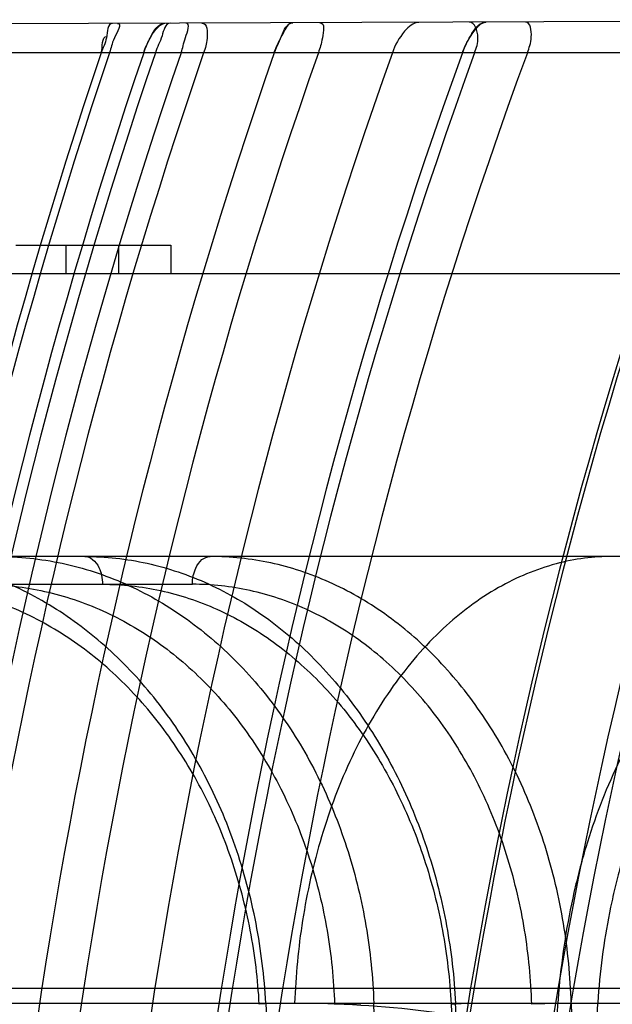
# Model space of a CAD drawing. Header units: millimetres. Extents: x 0 to 297, y 0 to 210.
# Tile 283 of 446: x 140.7758 to 140.8324, y 161.2978 to 161.3918. Entities that reach past the tile are written whole.
import ezdxf

# ---------------------------------------------------------------- set-up
doc = ezdxf.new("R2010")
doc.units = ezdxf.units.MM
doc.header["$LTSCALE"] = 16.335
doc.layers.add('INTFCLR_144815', color=7, linetype='CONTINUOUS')
doc.layers.add('INTFCLR_72935', color=7, linetype='CONTINUOUS')

msp = doc.modelspace()

# ---------------------------------------------------------------- linework, layer by layer
at = {"layer": 'INTFCLR_144815', "color": 6, "linetype": 'Continuous'}
for p, q in [((140.7754535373, 161.3702885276), (140.7902207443, 161.3702885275)), ((140.7802328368, 161.3675885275), (140.7802328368, 161.3702885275)), ((140.7852493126, 161.3702885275), (140.7852493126, 161.3675885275)), ((140.7902207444, 161.3702885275), (140.7902207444, 161.3675885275)), ((140.7997607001, 161.2979311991), (140.7986726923, 161.2978494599)), ((140.8058559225, 161.2978494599), (140.8095998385, 161.2979436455)), ((140.8169851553, 161.2978494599), (140.8179486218, 161.2979369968)), ((140.8169851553, 161.2978494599), (140.8179486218, 161.2979369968)), ((140.828444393, 161.2979436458), (140.8246759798, 161.2978494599))]:
    msp.add_line(p, q, dxfattribs=at)
at = {"layer": 'INTFCLR_144815', "color": 9, "linetype": 'Continuous'}
for p, q in [((140.649151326, 161.3675885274), (141.0199886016, 161.3675885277)), ((140.9673665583, 161.3405885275), (140.6193926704, 161.3405885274)), ((140.7407078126, 161.337935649), (140.7922925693, 161.337935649)), ((141.0491870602, 161.2993567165), (140.5390509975, 161.2993567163)), ((140.5744543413, 161.2979436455), (140.9893868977, 161.2979436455)), ((140.799290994, 161.2979436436), (140.8040296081, 161.2075519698)), ((140.812491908, 161.2075519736), (140.8095998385, 161.2979436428)), ((140.8169851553, 161.2978494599), (140.8217393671, 161.2055885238)), ((140.8220606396, 161.2075519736), (140.8174070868, 161.2979436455)), ((140.8284443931, 161.2979436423), (140.8311209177, 161.2075519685))]:
    msp.add_line(p, q, dxfattribs=at)
msp.add_arc((140.8020853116, 161.19560673), 0.1023365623, 75.9035747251, 90.01990537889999, dxfattribs=at)
at = {"layer": 'INTFCLR_144815', "color": 6, "linetype": 'Continuous'}
for points, knots in [([(140.7992909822, 161.2979436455), (140.7992249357, 161.2992176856), (140.7990046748, 161.3017678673), (140.7984095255, 161.305561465), (140.79754926, 161.3092999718), (140.7964349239, 161.3129281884), (140.7950831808, 161.31640669), (140.7935093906, 161.3197133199), (140.7917191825, 161.3228426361), (140.7897210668, 161.3257791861), (140.7875363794, 161.3284925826), (140.7851848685, 161.3309630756), (140.7826826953, 161.3331780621), (140.7800388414, 161.3351301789), (140.7772759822, 161.3368017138), (140.77442255, 161.3381778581), (140.7715104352, 161.3392492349), (140.7685513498, 161.3400174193), (140.7655461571, 161.3404836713), (140.7635210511, 161.3405885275), (140.7625047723, 161.3405885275)], [0, 0, 0, 0, 0.0617777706, 0.1238354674, 0.1858056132, 0.2473860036, 0.307469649, 0.3663620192, 0.4245566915, 0.4818793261, 0.5381808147, 0.5930602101, 0.6468476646, 0.6997983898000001, 0.7519894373, 0.8029899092, 0.8529702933, 0.9020099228, 0.9507870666, 1, 1, 1, 1]), ([(140.7736841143, 161.3405885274), (140.7747149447, 161.3405885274), (140.7767895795, 161.3404792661), (140.7798829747, 161.3399856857), (140.7829426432, 161.339160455), (140.7859221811, 161.3380141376), (140.7887891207, 161.3365645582), (140.7915264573, 161.3348286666), (140.7941316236, 161.3328112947), (140.7965876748, 161.3305243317), (140.798868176, 161.3279936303), (140.8009551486, 161.3252452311), (140.8028407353, 161.3222959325), (140.8045184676, 161.3191574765), (140.8059728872, 161.3158586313), (140.8071915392, 161.3124339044), (140.8081669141, 161.3089204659), (140.8089009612, 161.3053313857), (140.8093947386, 161.3016672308), (140.8095591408, 161.2991926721), (140.8095998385, 161.2979436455)], [0, 0, 0, 0, 0.0502617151, 0.1010757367, 0.1524668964, 0.2044921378, 0.2564607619, 0.3088525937, 0.362297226, 0.4168894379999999, 0.4722657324, 0.5281953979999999, 0.584964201, 0.6427688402, 0.7015443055, 0.7605864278, 0.8198563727, 0.8791881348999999, 0.9390670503, 1, 1, 1, 1]), ([(140.7820221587, 161.3405885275), (140.7830152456, 161.3405885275), (140.7850170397, 161.3404787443), (140.7880042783, 161.3399842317), (140.7909650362, 161.3391577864), (140.7938543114, 161.3380100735), (140.7966408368, 161.3365592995), (140.7993083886, 161.3348221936), (140.8018512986, 161.3328057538), (140.8042555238, 161.330520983), (140.806495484, 161.327993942), (140.8085563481, 161.3252468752), (140.8104279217, 161.3222983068), (140.8121034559, 161.319159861), (140.8135670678, 161.31586112), (140.814806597, 161.312436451), (140.8158141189, 161.3089230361), (140.8165906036, 161.3053338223), (140.8171370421, 161.3016694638), (140.8173435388, 161.299193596), (140.8174070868, 161.2979436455)], [0, 0, 0, 0, 0.0489164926, 0.0985191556, 0.1488645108, 0.2000361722, 0.2513761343, 0.3033546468, 0.3566006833, 0.411010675, 0.4665166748, 0.5227417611, 0.5799892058, 0.6383739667, 0.6978240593, 0.7575983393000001, 0.817629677, 0.8777249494, 0.9383516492, 1, 1, 1, 1]), ([(140.8284444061, 161.2979436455), (140.8284059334, 161.2992166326), (140.8282444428, 161.3017641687), (140.8277476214, 161.3055570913), (140.8269958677, 161.3092950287), (140.8259986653, 161.3129229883), (140.8247704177, 161.3164013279), (140.8233257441, 161.31970781), (140.8216702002, 161.3228371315), (140.8198115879, 161.3257739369), (140.817769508, 161.3284878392), (140.8155622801, 161.3309588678), (140.8132054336, 161.3331745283), (140.8107074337, 161.3351274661), (140.8080894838, 161.3367999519), (140.8053783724, 161.3381769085), (140.8026046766, 161.339248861), (140.799779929, 161.3400174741), (140.7969050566, 161.3404838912), (140.7949653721, 161.3405885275), (140.7939914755, 161.3405885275)], [0, 0, 0, 0, 0.0631929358, 0.126549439, 0.1896701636, 0.2522269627, 0.313085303, 0.3725485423, 0.4311067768, 0.4885793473, 0.5448197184, 0.5994393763, 0.6527806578, 0.7051146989, 0.7565442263, 0.8066835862, 0.8557420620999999, 0.9038361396, 0.9516764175, 1, 1, 1, 1])]:
    msp.add_open_spline(points, degree=3, knots=knots, dxfattribs=at)
at = {"layer": 'INTFCLR_144815', "color": 9, "linetype": 'Continuous'}
for points, knots in [([(140.7820221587, 161.3405885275), (140.78228913, 161.3405885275), (140.7828840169, 161.3403365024), (140.7833805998, 161.3396049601), (140.7836579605, 161.3387710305), (140.7837179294, 161.3382210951), (140.783721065, 161.337935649)], [0, 0, 0, 0, 0.2337804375, 0.5201911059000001, 0.7500264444, 1, 1, 1, 1]), ([(140.7922925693, 161.337935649), (140.7922955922, 161.3382108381), (140.7923512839, 161.3387391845), (140.7926141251, 161.3395631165), (140.7930975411, 161.3403139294), (140.7937117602, 161.3405885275), (140.7939914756, 161.3405885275)], [0, 0, 0, 0, 0.2411050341, 0.4612735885, 0.7549441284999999, 1, 1, 1, 1]), ([(140.8323665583, 161.3405885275), (140.8314803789, 161.3405885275), (140.8296696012, 161.3404700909), (140.8259478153, 161.3397319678), (140.8211969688, 161.3377339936), (140.8158908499, 161.3337325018), (140.811165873, 161.3282091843), (140.8072891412, 161.321458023), (140.8044315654, 161.3138884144), (140.8026539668, 161.3059618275), (140.802143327, 161.3005901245), (140.8020497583, 161.2979436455)], [0, 0, 0, 0, 0.0463852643, 0.0946633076, 0.1981219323, 0.3128794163, 0.4394758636, 0.5759932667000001, 0.7183599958, 0.8613888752, 1, 1, 1, 1]), ([(140.7986726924, 161.2978494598), (140.7986104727, 161.2990355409), (140.7984056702, 161.3014010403), (140.7978573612, 161.3049118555), (140.7970713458, 161.3083584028), (140.7960548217, 161.3117151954), (140.7948143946, 161.3149572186), (140.7933586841, 161.3180612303), (140.7916983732, 161.3210062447), (140.7898442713, 161.3237715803), (140.7878101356, 161.3263381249), (140.7856093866, 161.3286863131), (140.7832588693, 161.3308002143), (140.7807740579, 161.3326642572), (140.7781722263, 161.334265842), (140.775471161, 161.3355924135), (140.7726915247, 161.3366340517), (140.7698548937, 161.3373839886), (140.7669820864, 161.3378352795), (140.7650528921, 161.337935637), (140.7640915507, 161.337935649)], [0, 0, 0, 0, 0.0611914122, 0.1222153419, 0.1829330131, 0.2431697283, 0.3027654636, 0.361615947, 0.4196421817, 0.4767773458, 0.5329717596, 0.5881802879, 0.6423889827, 0.695635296, 0.7479993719, 0.7995680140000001, 0.8504307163, 0.9006839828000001, 0.9504712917, 1, 1, 1, 1]), ([(140.7720973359, 161.337935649), (140.7730589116, 161.3379356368), (140.7749866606, 161.3378353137), (140.7778538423, 161.337383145), (140.780677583, 161.3366318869), (140.7834366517, 161.3355890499), (140.786110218, 161.3342615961), (140.788678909, 161.3326592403), (140.7911255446, 161.3307941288), (140.7934328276, 161.3286789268), (140.7955852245, 161.3263294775), (140.797566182, 161.3237619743), (140.7993628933, 161.320995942), (140.8009621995, 161.3180500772), (140.8023537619, 161.3149447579), (140.8035269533, 161.3117015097), (140.8044734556, 161.3083449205), (140.8051873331, 161.3049007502), (140.8056623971, 161.3013939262), (140.8058181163, 161.2990331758), (140.8058559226, 161.2978494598)], [0, 0, 0, 0, 0.04987264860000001, 0.0999051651, 0.1502864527, 0.2011534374, 0.2526306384, 0.3048543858, 0.3579391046, 0.4119677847, 0.4669861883, 0.5229973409, 0.5799694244, 0.637875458, 0.6966772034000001, 0.7562949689, 0.8165953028, 0.8774051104, 0.9385746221, 1, 1, 1, 1]), ([(140.783721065, 161.337935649), (140.7846459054, 161.3379356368), (140.7865029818, 161.3378348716), (140.7892674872, 161.3373820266), (140.7919961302, 161.3366300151), (140.7946683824, 161.3355864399), (140.7972640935, 161.3342583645), (140.799764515, 161.332655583), (140.8021530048, 161.3307902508), (140.8044127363, 161.3286750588), (140.8065285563, 161.3263258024), (140.8084842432, 161.3237586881), (140.8102671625, 161.3209931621), (140.8118642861, 161.3180479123), (140.8132652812, 161.3149432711), (140.8144594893, 161.3117007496), (140.8154384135, 161.3083448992), (140.8161958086, 161.30490147), (140.8167252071, 161.301395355), (140.8169241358, 161.2990338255), (140.8169851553, 161.2978494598)], [0, 0, 0, 0, 0.0484674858, 0.0972409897, 0.1465391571, 0.1965208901, 0.2473248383, 0.299092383, 0.3519348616, 0.405925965, 0.4610962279, 0.5174293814, 0.5748699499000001, 0.6333655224, 0.6928507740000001, 0.7532178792, 0.8143042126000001, 0.8759073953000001, 0.9378494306, 1, 1, 1, 1]), ([(140.8246759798, 161.2978494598), (140.8246409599, 161.29903452), (140.8244938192, 161.3013975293), (140.8240406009, 161.3049078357), (140.8233577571, 161.3083539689), (140.8224516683, 161.3117104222), (140.8213281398, 161.3149522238), (140.8199949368, 161.3180561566), (140.8184618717, 161.3210012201), (140.816738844, 161.3237667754), (140.8148386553, 161.3263336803), (140.8127736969, 161.3286824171), (140.8105598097, 161.3307969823), (140.8082114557, 161.3326617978), (140.8057449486, 161.3342641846), (140.8031770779, 161.3355915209), (140.8005275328, 161.3366337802), (140.7978169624, 161.3373841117), (140.7950653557, 161.3378355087), (140.7932151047, 161.337935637), (140.7922925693, 161.337935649)], [0, 0, 0, 0, 0.06257519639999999, 0.1248556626, 0.1866808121, 0.2478568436, 0.3082074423, 0.3676164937, 0.4259976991, 0.4832810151, 0.5394189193, 0.594373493, 0.6481451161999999, 0.7007911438, 0.7524180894, 0.8031453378, 0.8531013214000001, 0.9024260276, 0.9513082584, 1, 1, 1, 1]), ([(140.8586872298, 161.3379978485), (140.8567659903, 161.3383797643), (140.8537442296, 161.3384775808), (140.8503538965, 161.33772186), (140.8484459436, 161.3370543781), (140.845529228, 161.3357732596), (140.8428083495, 161.3338967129), (140.8403771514, 161.3316230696), (140.83872708, 161.3298898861), (140.8367866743, 161.3274770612), (140.8350575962, 161.3248233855), (140.8337748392, 161.3225341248), (140.8318983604, 161.3188144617), (140.8303917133, 161.3148324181), (140.8292251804, 161.310691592), (140.8285142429, 161.3077806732), (140.8275140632, 161.3025310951), (140.8270984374, 161.2979403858), (140.8270098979, 161.2948618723)], [0, 0, 0, 0, 0.09771588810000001, 0.1472704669, 0.1727131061, 0.1984371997, 0.3060937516, 0.3349763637, 0.3645291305, 0.4253885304, 0.4891348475, 0.5222846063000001, 0.5562566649, 0.6969275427, 0.733562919, 0.7708730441, 0.8463655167, 1, 1, 1, 1]), ([(140.8602587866, 161.3353967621), (140.8584556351, 161.3357551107), (140.8556204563, 161.3358469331), (140.8524409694, 161.3351344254), (140.8506541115, 161.3345052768), (140.8479241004, 161.3332991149), (140.8453809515, 161.331531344), (140.8431127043, 161.3293910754), (140.8415744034, 161.3277589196), (140.8397682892, 161.3254863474), (140.8381615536, 161.3229882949), (140.836972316, 161.3208328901), (140.8352348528, 161.3173287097), (140.8338485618, 161.3135783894), (140.8327838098, 161.3096802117), (140.8321376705, 161.3069380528), (140.8312386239, 161.3019904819), (140.830887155, 161.2976665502), (140.8308302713, 161.2947676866)], [0, 0, 0, 0, 0.0976914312, 0.1471743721, 0.1725712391, 0.1982435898, 0.3056783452, 0.3345042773, 0.3640047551, 0.4247766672, 0.4884590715, 0.5215903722, 0.5555516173, 0.6962629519, 0.7329371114, 0.7702971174, 0.8459277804, 1, 1, 1, 1])]:
    msp.add_open_spline(points, degree=3, knots=knots, dxfattribs=at)
at = {"layer": 'INTFCLR_72935', "color": 9, "linetype": 'Continuous'}
for p, q in [((140.8881994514, 161.3918111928), (140.7561393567, 161.3913502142)), ((140.8893211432, 161.3886563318), (140.7551638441, 161.3886563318))]:
    msp.add_line(p, q, dxfattribs=at)
at = {"layer": 'INTFCLR_72935', "color": 6, "linetype": 'Continuous'}
msp.add_line((140.8202989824, 161.3915741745), (140.8197418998, 161.3913691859), dxfattribs=at)
msp.add_line((140.8202989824, 161.3915741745), (140.8197418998, 161.3913691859), dxfattribs=at)
at = {"layer": 'INTFCLR_72935', "color": 7, "linetype": 'Continuous'}
msp.add_line((140.8005434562, 161.3897509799), (140.8001017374, 161.3886563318), dxfattribs=at)
for points in [[(140.8202989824, 161.3915741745), (140.8202462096, 161.3915712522), (140.8201916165, 161.3915628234), (140.8201352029, 161.3915488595), (140.8200769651, 161.3915293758), (140.8200169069, 161.3915043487), (140.8199550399, 161.3914736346), (140.8198913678, 161.391437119), (140.8198258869, 161.3913947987), (140.8197585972, 161.3913466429)], [(140.7891820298, 161.3912485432), (140.7892416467, 161.3912940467), (140.7893000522, 161.3913344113), (140.789357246, 161.3913695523), (140.7894134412, 161.3913994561), (140.7894684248, 161.3914239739), (140.7895215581, 161.3914429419), (140.7895726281, 161.3914564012), (140.7896218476, 161.3914644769), (140.7896692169, 161.391467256)]]:
    msp.add_lwpolyline(points, dxfattribs=at)
at = {"layer": 'INTFCLR_72935', "color": 6, "linetype": 'Continuous'}
for centre, radius, start, end in [((141.2736267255, 161.2235875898), 0.5170906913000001, 161.3838828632, 180.6572222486), ((141.2734382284, 161.2235875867), 0.5161499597, 161.3487026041, 180.6584197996), ((141.2741922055, 161.2235875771), 0.5137854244, 161.259675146, 180.6614490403), ((141.2738152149, 161.2235875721), 0.5123697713, 161.2059583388, 180.6632761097), ((141.2732497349, 161.2235875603), 0.5095162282, 161.0967205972, 180.6669896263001), ((141.2728727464, 161.2235875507), 0.5071207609, 161.0040135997, 180.6701393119), ((141.2740037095, 161.2235875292), 0.5018274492, 160.7958298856, 180.6772058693), ((141.2730612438, 161.2235875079), 0.4969615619, 160.6003044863, 180.6838344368), ((141.2743807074, 161.2235874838), 0.4915480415, 160.3779389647, 180.6913632), ((141.2741921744, 161.2235874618), 0.4850843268, 160.1055143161, 180.7005734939), ((141.2726842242, 161.2235874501), 0.4825675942, 159.9973390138, 180.7042259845), ((141.2728727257, 161.2235874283), 0.4780196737, 159.7987755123, 180.7109237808), ((141.274569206, 161.2235873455), 0.4619864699, 159.0653634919, 180.7355873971), ((141.2743807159, 161.223587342), 0.4614659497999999, 159.0406371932, 180.7364167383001), ((141.2726842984, 161.2235872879), 0.4518880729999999, 158.5747232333, 180.7520192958), ((141.2724888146, 161.223588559), 0.4502590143, 158.4935318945, 180.7549019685)]:
    msp.add_arc(centre, radius, start, end, dxfattribs=at)
for points, knots in [([(140.8018848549, 161.3915098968), (140.8014125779, 161.3915082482), (140.8007798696, 161.3901724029), (140.8003202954, 161.3892837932), (140.8001017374, 161.3886563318)], [0, 0, 0, 0, 0.4154774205, 1, 1, 1, 1]), ([(140.8044711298, 161.3915189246), (140.8049568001, 161.3915206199), (140.804686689, 161.3898247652), (140.8044784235, 161.3891205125), (140.8043149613, 161.3886563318)], [0, 0, 0, 0, 0.4967026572, 1, 1, 1, 1]), ([(140.813908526, 161.3915518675), (140.8133744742, 161.3915500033), (140.8122476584, 161.3905271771), (140.8116418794, 161.3893972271), (140.811377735, 161.3886563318)], [0, 0, 0, 0, 0.4043945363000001, 1, 1, 1, 1]), ([(140.8192267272, 161.3886563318), (140.8193979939, 161.3891268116), (140.8197563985, 161.3900316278), (140.8192557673, 161.3915705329), (140.8186976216, 161.3915685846)], [0, 0, 0, 0, 0.4728635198, 1, 1, 1, 1]), ([(140.8242581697, 161.3886563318), (140.8244365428, 161.3891411), (140.8247548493, 161.3899419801), (140.8245835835, 161.3915891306), (140.8240724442, 161.3915873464)], [0, 0, 0, 0, 0.5026278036, 1, 1, 1, 1]), ([(140.7846613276, 161.3914497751), (140.784171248, 161.3914480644), (140.784217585, 161.3898539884), (140.7837529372, 161.3891373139), (140.7835909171, 161.3886563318)], [0, 0, 0, 0, 0.4912517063, 1, 1, 1, 1]), ([(140.7851592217, 161.3914515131), (140.7856327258, 161.3914531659), (140.7845777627, 161.3897952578), (140.7845529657, 161.3891237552), (140.7843951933, 161.3886563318)], [0, 0, 0, 0, 0.4897473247, 1, 1, 1, 1]), ([(140.7876454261, 161.3886563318), (140.7877972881, 161.3891039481), (140.788256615, 161.3900813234), (140.7889690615, 161.391464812), (140.7896692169, 161.391467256)], [0, 0, 0, 0, 0.4030197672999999, 1, 1, 1, 1]), ([(140.7901664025, 161.3914689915), (140.7896926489, 161.3914673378), (140.7893952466, 161.3899841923), (140.7889501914, 161.3892046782), (140.7887635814, 161.3886563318)], [0, 0, 0, 0, 0.4499170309, 1, 1, 1, 1]), ([(140.7912133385, 161.3886563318), (140.7913776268, 161.3891360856), (140.7914845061, 161.3897926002), (140.7921315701, 161.3914758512), (140.7916787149, 161.3914742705)], [0, 0, 0, 0, 0.5282542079, 1, 1, 1, 1]), ([(140.7932017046, 161.3914795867), (140.7937091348, 161.391481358), (140.7937893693, 161.3898679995), (140.7935235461, 161.389105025), (140.7933690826, 161.3886563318)], [0, 0, 0, 0, 0.5167505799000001, 1, 1, 1, 1]), ([(140.8197418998, 161.3913691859), (140.8195146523, 161.3912008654), (140.8187687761, 161.3902551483), (140.8183203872, 161.389383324), (140.8180572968, 161.3886563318)], [0, 0, 0, 0, 0.2639942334, 1, 1, 1, 1])]:
    msp.add_open_spline(points, degree=3, knots=knots, dxfattribs=at)
at = {"layer": 'INTFCLR_72935', "color": 7, "linetype": 'Continuous'}
for points, knots in [([(140.8001017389, 161.3886563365), (140.8002905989, 161.3891985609), (140.8007502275, 161.3900920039), (140.8013242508, 161.3915122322), (140.8018848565, 161.3915099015)], [0, 0, 0, 0, 0.5059761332, 1, 1, 1, 1]), ([(140.8180572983, 161.3886563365), (140.8182572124, 161.3892088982), (140.8187811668, 161.3902368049), (140.8196367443, 161.3915754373), (140.8202989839, 161.3915741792)], [0, 0, 0, 0, 0.470145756, 1, 1, 1, 1]), ([(140.7876454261, 161.3886563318), (140.78782207, 161.3891714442), (140.7882350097, 161.3900913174), (140.7888139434, 161.3909604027), (140.7891820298, 161.3912485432)], [0, 0, 0, 0, 0.5380950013, 1, 1, 1, 1]), ([(140.7876454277, 161.388656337), (140.7878256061, 161.3891875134), (140.7882941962, 161.3901552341), (140.7890543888, 161.391468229), (140.7896692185, 161.3914672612)], [0, 0, 0, 0, 0.4770666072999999, 1, 1, 1, 1]), ([(140.8197585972, 161.3913466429), (140.8193909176, 161.3910752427), (140.8187329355, 161.3901947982), (140.8182679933, 161.3892316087), (140.8180572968, 161.3886563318)], [0, 0, 0, 0, 0.4272421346, 1, 1, 1, 1])]:
    msp.add_open_spline(points, degree=3, knots=knots, dxfattribs=at)
msp.add_open_spline([(140.8018848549, 161.3915098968), (140.8013944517, 161.3915081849), (140.8010988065, 161.3908700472), (140.8008893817, 161.3904266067)], degree=3, dxfattribs=at)
at = {"layer": 'INTFCLR_72935', "color": 6, "linetype": 'Continuous'}
msp.add_open_spline([(140.7835909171, 161.3886563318), (140.7837675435, 161.389180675), (140.7835885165, 161.3902201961), (140.7841418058, 161.3902221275)], degree=3, dxfattribs=at)

doc.saveas('drawing.dxf')
